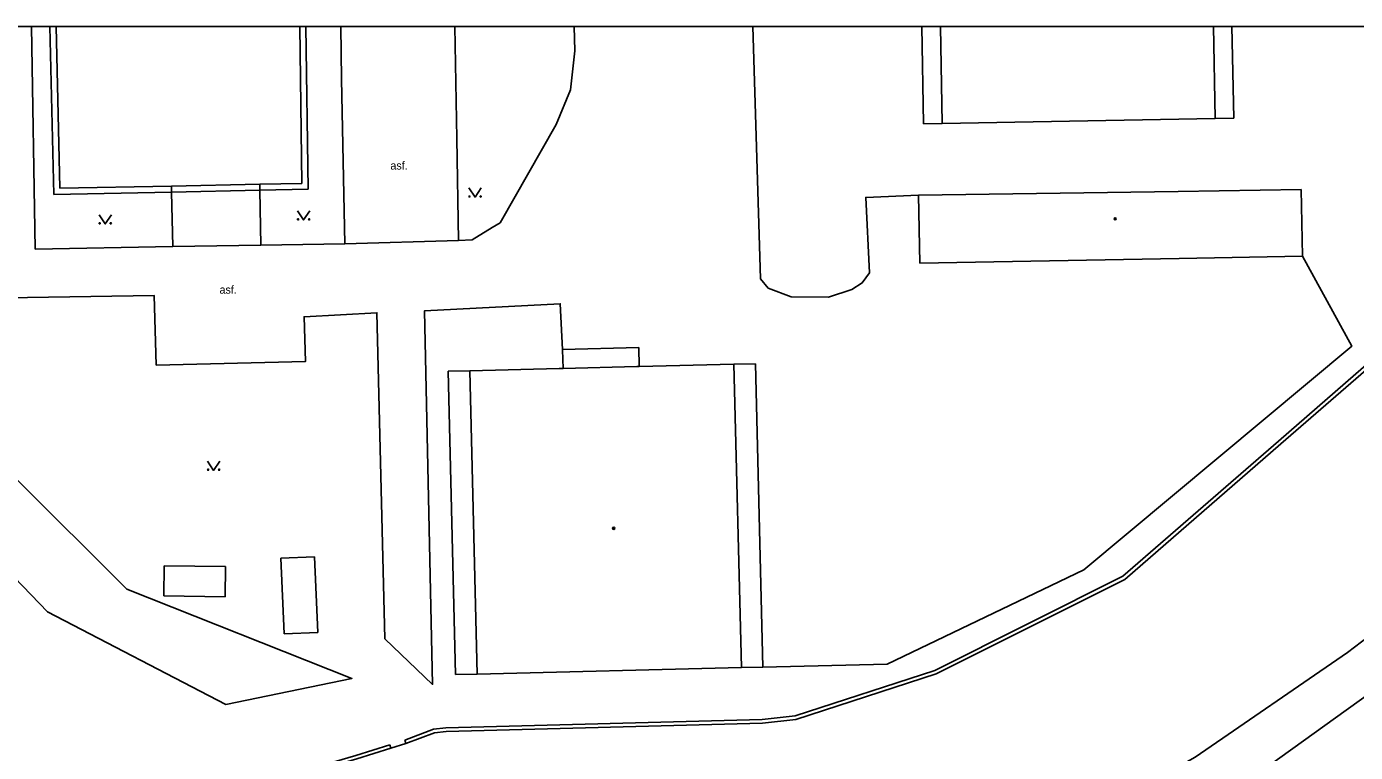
# Model space of a CAD drawing. Extents: x -599951 to -598963, y -1164095 to -1162939.
# Drawn here: x -599672.6 to -599564.7, y -1162998.3 to -1162939.4 of the extents above; entities that cross this region are included whole.
import ezdxf

# ---------------------------------------------------------------- set-up
doc = ezdxf.new("R2010")
doc.units = 0
for name, color, linetype in [('Level 10', 7, 'Continuous'), ('Level 11', 7, 'Continuous'), ('Level 13', 7, 'Continuous'), ('Level 36', 7, 'Continuous'), ('Level 39', 7, 'Continuous'), ('Level 40', 7, 'Continuous'), ('Level 5', 7, 'Continuous'), ('Level 7', 7, 'Continuous'), ('Level 8', 7, 'Continuous'), ('Vrstva 53', 7, 'Continuous')]:
    doc.layers.add(name, color=color, linetype=linetype)

msp = doc.modelspace()

# ---------------------------------------------------------------- linework, layer by layer
at = {"layer": 'Level 10'}
for points in [[(-599672.23, -1162939.4), (-599671.92, -1162957.47), (-599660.75, -1162957.26)], [(-599637.52, -1162956.76), (-599636.43, -1162956.73), (-599634.8, -1162955.71)], [(-599646.77, -1162957.04), (-599637.52, -1162956.76)], [(-599660.75, -1162957.26), (-599653.59, -1162957.15)], [(-599653.59, -1162957.15), (-599646.77, -1162957.04)]]:
    msp.add_lwpolyline(points, dxfattribs=at)
at = {"layer": 'Level 11'}
for p, q in [((-599670.4, -1162953.04), (-599670.73, -1162939.4)), ((-599649.93, -1162939.4), (-599649.75, -1162952.61)), ((-599647.02, -1162943.68), (-599647.1, -1162939.4)), ((-599637.82, -1162939.4), (-599637.67, -1162948.48)), ((-599628.13, -1162939.4), (-599628.07, -1162941.38)), ((-599599.74, -1162947.29), (-599599.88, -1162939.4)), ((-599574.69, -1162939.4), (-599574.55, -1162946.83))]:
    msp.add_line(p, q, dxfattribs=at)
for points in [[(-599613.62, -1162939.4), (-599612.99, -1162959.88), (-599612.36, -1162960.65), (-599610.51, -1162961.36), (-599607.48, -1162961.37), (-599605.56, -1162960.75), (-599604.72, -1162960.22), (-599604.15, -1162959.39), (-599604.44, -1162953.27), (-599600.16, -1162953.1)], [(-599704.61, -1162940.43), (-599704.3, -1162945.54), (-599682.48, -1162967.16), (-599664.48, -1162985.1), (-599646.19, -1162992.33), (-599656.43, -1162994.45), (-599670.93, -1162986.93), (-599681.67, -1162975.77), (-599688.8, -1162967.94), (-599699.72, -1162958.46), (-599709.85, -1162946.56), (-599709.95, -1162940.55)], [(-599702.73, -1162940.39), (-599702.67, -1162945.8), (-599686.29, -1162961.62), (-599662.25, -1162961.24), (-599662.08, -1162966.89), (-599649.97, -1162966.61), (-599650.07, -1162962.97), (-599644.16, -1162962.64), (-599643.5, -1162989.13), (-599639.63, -1162992.82), (-599640.28, -1162962.48), (-599629.26, -1162961.91), (-599629.09, -1162965.62)], [(-599628.07, -1162941.38), (-599628.43, -1162944.53)], [(-599647.02, -1162943.68), (-599646.77, -1162957.04)], [(-599628.43, -1162944.53), (-599629.58, -1162947.36)], [(-599574.55, -1162946.83), (-599576.05, -1162946.86)], [(-599629.58, -1162947.36), (-599634.13, -1162955.34)], [(-599598.24, -1162947.26), (-599599.74, -1162947.29)], [(-599570.92, -1162973.06), (-599541.6, -1162947.57)], [(-599570.72, -1162973.29), (-599541.03, -1162947.56)], [(-599637.67, -1162948.48), (-599637.52, -1162956.76)], [(-599660.85, -1162952.35), (-599660.84, -1162952.84)], [(-599653.68, -1162952.21), (-599653.67, -1162952.69)], [(-599660.84, -1162952.84), (-599670.4, -1162953.04)], [(-599653.67, -1162952.69), (-599660.84, -1162952.84)], [(-599660.84, -1162952.84), (-599660.75, -1162957.26)], [(-599649.75, -1162952.61), (-599653.67, -1162952.69)], [(-599653.67, -1162952.69), (-599653.59, -1162957.15)], [(-599634.13, -1162955.34), (-599634.8, -1162955.71)], [(-599568.97, -1162958.05), (-599564.94, -1162965.35), (-599586.73, -1162983.52), (-599602.71, -1162991.18), (-599612.79, -1162991.42)], [(-599629.09, -1162965.62), (-599622.88, -1162965.47)], [(-599629.09, -1162965.62), (-599629.09, -1162965.64)], [(-599629.09, -1162965.64), (-599629.02, -1162967.16)], [(-599622.88, -1162965.47), (-599622.84, -1162967)], [(-599638.37, -1162967.39), (-599636.62, -1162967.35)], [(-599637.76, -1162992.03), (-599638.37, -1162967.39)], [(-599615.15, -1162966.82), (-599613.4, -1162966.78)], [(-599613.4, -1162966.78), (-599612.79, -1162991.42)], [(-599651.96, -1162982.57), (-599649.24, -1162982.45)], [(-599651.69, -1162988.72), (-599651.96, -1162982.57)], [(-599649.24, -1162982.45), (-599648.96, -1162988.6)], [(-599661.46, -1162985.62), (-599661.43, -1162983.18)], [(-599661.43, -1162983.18), (-599656.45, -1162983.24)], [(-599656.45, -1162983.24), (-599656.48, -1162985.7)], [(-599556.85, -1162983.22), (-599561.9, -1162987.64), (-599565.29, -1162990.22), (-599577.67, -1162998.73), (-599594.5, -1163008.16), (-599612.9, -1163014.01), (-599618.13, -1163015.51), (-599619.44, -1163015.81), (-599624.48, -1163016.95), (-599631.34, -1163018.28), (-599650.36, -1163020.69)], [(-599656.48, -1162985.7), (-599661.46, -1162985.62)], [(-599648.96, -1162988.6), (-599651.69, -1162988.72)], [(-599636.01, -1162991.99), (-599637.76, -1162992.03)], [(-599612.79, -1162991.42), (-599614.54, -1162991.46)]]:
    msp.add_lwpolyline(points, dxfattribs=at)
at = {"layer": 'Level 13'}
msp.add_lwpolyline([(-599572.53, -1163000.02), (-599562.63, -1162992.92)], dxfattribs=at)
at = {"layer": 'Level 36'}
for points in [[(-599636.68, -1162952.5), (-599636.18, -1162953.25), (-599635.68, -1162952.5)], [(-599650.61, -1162954.35), (-599650.11, -1162955.1), (-599649.61, -1162954.35)], [(-599666.73, -1162954.68), (-599666.23, -1162955.43), (-599665.73, -1162954.68)], [(-599657.92, -1162974.69), (-599657.42, -1162975.44), (-599656.92, -1162974.69)]]:
    msp.add_lwpolyline(points, dxfattribs=at)
for centre in [(-599636.63, -1162953.2), (-599635.73, -1162953.2), (-599666.68, -1162955.38), (-599665.78, -1162955.38), (-599650.56, -1162955.05), (-599649.66, -1162955.05), (-599657.87, -1162975.39), (-599656.97, -1162975.39)]:
    msp.add_circle(centre, 0.05, dxfattribs=at)
at = {"layer": 'Level 39'}
for centre, radius in [((-599584.18, -1162955.01), 0.09), ((-599584.18, -1162955.01), 0.0398), ((-599624.92, -1162980.15), 0.09), ((-599624.92, -1162980.15), 0.0398)]:
    msp.add_circle(centre, radius, dxfattribs=at)
at = {"layer": 'Level 5'}
for p, q in [((-599669.91, -1162952.53), (-599670.21, -1162939.4)), ((-599650.43, -1162939.4), (-599650.26, -1162952.14)), ((-599598.24, -1162947.26), (-599598.38, -1162939.4)), ((-599576.19, -1162939.4), (-599576.05, -1162946.86))]:
    msp.add_line(p, q, dxfattribs=at)
for points in [[(-599576.05, -1162946.86), (-599598.24, -1162947.26)], [(-599660.85, -1162952.35), (-599669.91, -1162952.53)], [(-599653.68, -1162952.21), (-599660.85, -1162952.35)], [(-599650.26, -1162952.14), (-599653.68, -1162952.21)], [(-599600.16, -1162953.1), (-599579.06, -1162952.79)], [(-599600.06, -1162958.61), (-599600.16, -1162953.1)], [(-599579.06, -1162952.79), (-599569.07, -1162952.64)], [(-599569.07, -1162952.64), (-599568.97, -1162958.05)], [(-599578.97, -1162958.23), (-599600.06, -1162958.61)], [(-599568.97, -1162958.05), (-599578.97, -1162958.23)], [(-599636.62, -1162967.35), (-599629.34, -1162967.17)], [(-599636.01, -1162991.99), (-599636.62, -1162967.35)], [(-599629.34, -1162967.17), (-599629.02, -1162967.16)], [(-599629.02, -1162967.16), (-599623.04, -1162967.01)], [(-599623.04, -1162967.01), (-599622.84, -1162967)], [(-599622.84, -1162967), (-599615.15, -1162966.82)], [(-599615.15, -1162966.82), (-599614.54, -1162991.46)], [(-599614.54, -1162991.46), (-599636.01, -1162991.99)]]:
    msp.add_lwpolyline(points, dxfattribs=at)
at = {"layer": 'Level 7'}
for points in [[(-599641.9, -1162997.34), (-599639.55, -1162996.46), (-599638.56, -1162996.35), (-599612.85, -1162995.66), (-599610.18, -1162995.37), (-599598.82, -1162991.68), (-599583.55, -1162984.04), (-599570.92, -1162973.06)], [(-599641.8, -1162997.62), (-599639.48, -1162996.75), (-599638.54, -1162996.65), (-599612.83, -1162995.96), (-599610.12, -1162995.67), (-599598.71, -1162991.96), (-599583.38, -1162984.29), (-599570.72, -1162973.29)], [(-599793.23, -1162991.14), (-599777.42, -1162995.9), (-599758.64, -1163002.01), (-599738.94, -1163008.31), (-599721.15, -1163007.72), (-599698.8, -1163007.03), (-599679.9, -1163006.44), (-599670.38, -1163006.06), (-599645.79, -1162998.88), (-599643.02, -1162998.01)], [(-599793.14, -1162990.85), (-599777.33, -1162995.61), (-599758.55, -1163001.72), (-599738.9, -1163008.01), (-599721.16, -1163007.42), (-599698.81, -1163006.73), (-599679.91, -1163006.14), (-599670.43, -1163005.76), (-599645.88, -1162998.59), (-599643.11, -1162997.72)], [(-599643.02, -1162998.01), (-599643.11, -1162997.72)], [(-599641.9, -1162997.34), (-599641.8, -1162997.62)]]:
    msp.add_lwpolyline(points, dxfattribs=at)
at = {"layer": 'Level 8'}
msp.add_lwpolyline([(-599643.02, -1162998.01), (-599641.8, -1162997.62)], dxfattribs=at)
at = {"layer": 'Vrstva 53'}
msp.add_lwpolyline([(-599951.12, -1164094.69), (-598963.21, -1164094.69), (-598963.21, -1162939.4), (-599951.12, -1162939.4)], close=True, dxfattribs=at)

# ---------------------------------------------------------------- texts
at = {"layer": 'Level 40'}
for p in [(-599643.06, -1162951.01), (-599656.94, -1162961.09)]:
    msp.add_text('asf.', height=0.65, dxfattribs=at).set_placement(p)

doc.saveas('drawing.dxf')
